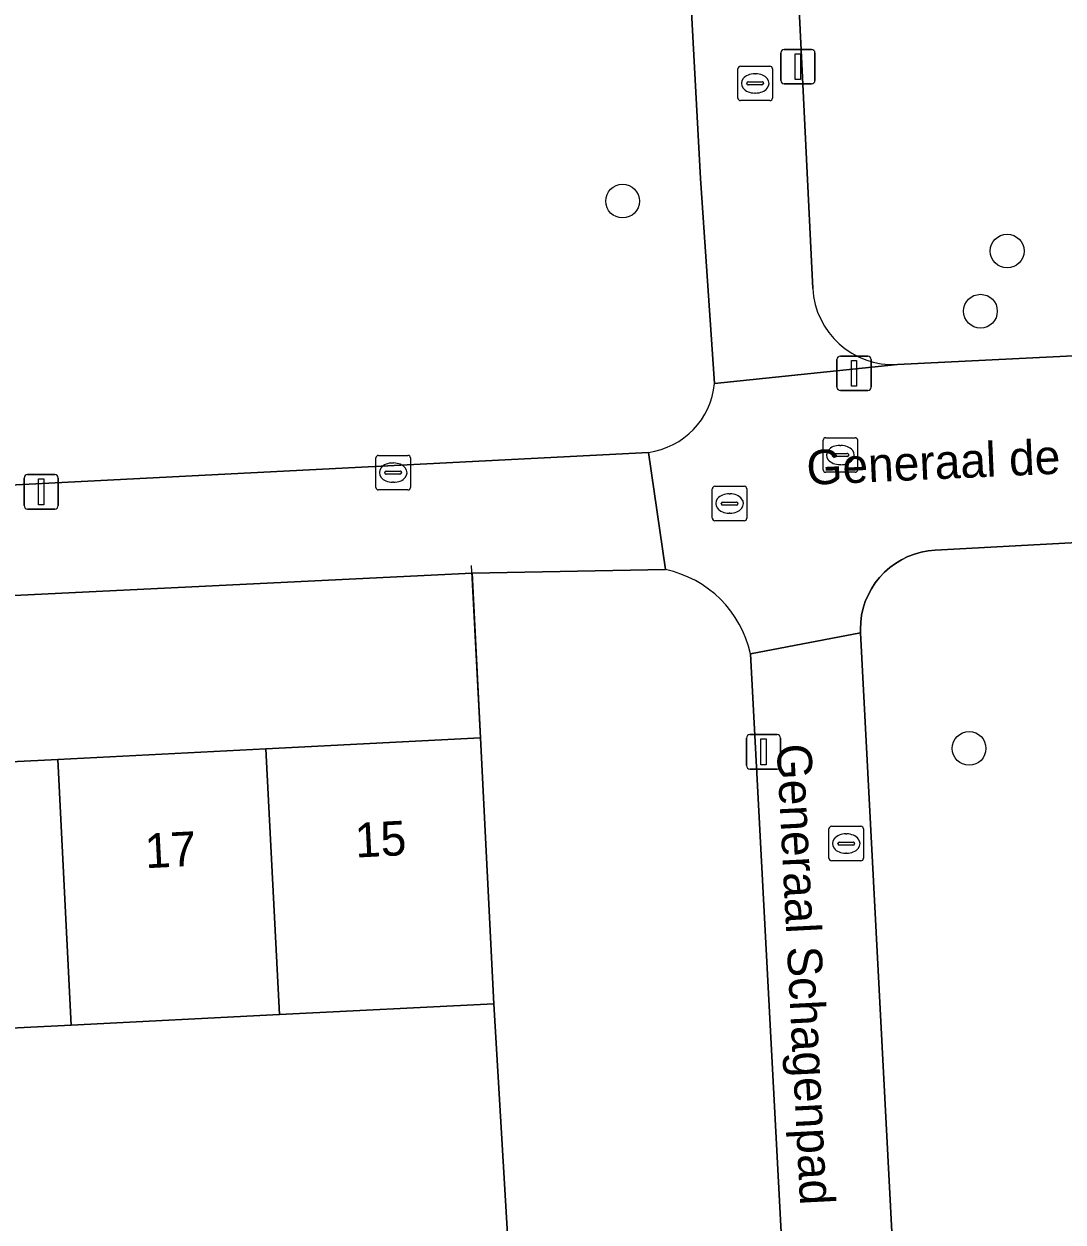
# Model space of a CAD drawing. Extents: x 161084 to 161928, y 385354 to 386522.
# Drawn here: x 161537.64 to 161567.76, y 385555.02 to 385589.73 of the extents above; entities that cross this region are included whole.
import ezdxf

# ---------------------------------------------------------------- set-up
doc = ezdxf.new("R2010")
doc.units = 0
for name, color, linetype in [('IMGEO_Boom', 7, 'Continuous'), ('IMGEO_Brandkraan', 7, 'Continuous'), ('IMGEO_Erf', 7, 'Continuous'), ('IMGEO_Groenvoorziening', 7, 'Continuous'), ('IMGEO_Hek', 7, 'Continuous'), ('IMGEO_Kolk', 7, 'Continuous'), ('IMGEO_Lichtmast', 7, 'Continuous'), ('IMGEO_Openbare_ruimte_label', 7, 'Continuous'), ('IMGEO_Pand', 7, 'Continuous'), ('IMGEO_Pand_nummerreeks', 7, 'Continuous'), ('IMGEO_Rioolput', 7, 'Continuous'), ('IMGEO_Voetgangersgebied_open', 7, 'Continuous'), ('IMGEO_Voetpad_open', 7, 'Continuous')]:
    doc.layers.add(name, color=color, linetype=linetype)

msp = doc.modelspace()

# ---------------------------------------------------------------- linework, layer by layer
at = {"layer": 'IMGEO_Boom'}
for centre in [(161554.992, 385584.599), (161566.138, 385583.152), (161565.364, 385581.409), (161565.035, 385568.741)]:
    msp.add_circle(centre, 0.489, dxfattribs=at)
at = {"layer": 'IMGEO_Brandkraan'}
for p, q in [((161557.593, 385575.41), (161557.593, 385576.262)), ((161557.668, 385576.336), (161558.52, 385576.336)), ((161558.081, 385576.116), (161558.106, 385576.116)), ((161558.594, 385576.262), (161558.594, 385575.41)), ((161557.852, 385575.83), (161557.852, 385575.842)), ((161558.29, 385575.793), (161557.892, 385575.793)), ((161557.895, 385575.879), (161558.293, 385575.879)), ((161558.336, 385575.842), (161558.336, 385575.83)), ((161558.104, 385575.556), (161558.079, 385575.556)), ((161558.52, 385575.336), (161557.668, 385575.336))]:
    msp.add_line(p, q, dxfattribs=at)
for points in [[(161557.593, 385575.41), (161557.593, 385576.262)], [(161557.668, 385576.336), (161558.52, 385576.336)], [(161558.594, 385576.262), (161558.594, 385575.41)], [(161558.52, 385575.336), (161557.668, 385575.336)]]:
    msp.add_lwpolyline(points, dxfattribs=at)
for centre, radius, start, end in [((161557.67, 385576.26), 0.0765, 91.552, 178.448), ((161557.67, 385576.26), 0.0765, 91.552, 178.448), ((161558.518, 385576.26), 0.0765, 1.552, 88.448), ((161558.518, 385576.26), 0.0765, 1.552, 88.448), ((161557.892, 385575.839), 0.0403, 85.8775, 175.7526), ((161557.889, 385575.829), 0.0366, 178.938, 274.7102), ((161558.293, 385575.836), 0.043, 264.8664, 352.4533), ((161558.297, 385575.841), 0.0386, 1.7309, 96.639), ((161557.67, 385575.412), 0.0765, 181.552, 268.448), ((161557.67, 385575.412), 0.0765, 181.552, 268.448), ((161558.518, 385575.412), 0.0765, 271.552, 358.448), ((161558.518, 385575.412), 0.0765, 271.552, 358.448)]:
    msp.add_arc(centre, radius, start, end, dxfattribs=at)
for centre, major_axis, ratio, start_param, end_param in [((161558.08, 385575.836), (-0.387, 0.002), 0.722429, 4.712389, 7.853982), ((161558.105, 385575.836), (-0.39, 0.002), 0.717154, 1.570796, 4.712389)]:
    msp.add_ellipse(centre, major_axis=major_axis, ratio=ratio, start_param=start_param, end_param=end_param, dxfattribs=at)
at = {"layer": 'IMGEO_Erf'}
msp.add_lwpolyline([(161550.629, 385573.818), (161508.017, 385571.743), (161508.263, 385566.885), (161514.477, 385567.2), (161520.513, 385567.506), (161526.549, 385567.812), (161532.586, 385568.117), (161538.622, 385568.423), (161544.658, 385568.729), (161550.871, 385569.044)], close=True, dxfattribs=at)
msp.add_lwpolyline([(161537.639, 385550.287), (161541.298, 385550.446), (161541.154, 385552.871), (161545.448, 385553.126), (161549.597, 385553.372), (161549.741, 385550.947), (161551.87, 385551.073), (161551.261, 385561.344), (161545.048, 385561.029), (161539.012, 385560.724), (161532.976, 385560.418)], dxfattribs=at)
at = {"layer": 'IMGEO_Groenvoorziening'}
for points in [[(161557.659, 385579.31), (161557.254, 385585.25), (161555.546, 385616.732)], [(161558.812, 385616.593), (161560.502, 385582.071)], [(161497.687, 385613.677), (161500, 385613.801), (161512.368, 385614.464), (161514.034, 385579.657), (161503.34, 385579.084), (161503.586, 385574.645), (161555.741, 385577.317)], [(161562.956, 385579.862), (161597.076, 385581.547), (161600.043, 385581.693), (161618.829, 385582.621), (161642.41, 385583.785), (161642.035, 385587.982), (161637.671, 385601.222), (161642.97, 385602.896), (161640.268, 385610.631)], [(161573.18, 385574.976), (161564.049, 385574.486), (161563.845, 385574.466), (161563.645, 385574.428), (161563.448, 385574.372), (161563.257, 385574.298), (161563.073, 385574.208), (161562.898, 385574.102), (161562.734, 385573.981), (161562.581, 385573.845), (161562.44, 385573.697), (161562.314, 385573.536), (161562.202, 385573.365), (161562.106, 385573.184), (161562.026, 385572.996), (161561.964, 385572.801), (161561.919, 385572.601), (161561.893, 385572.399), (161561.884, 385572.194), (161561.887, 385572.091), (161563.633, 385538.673)], [(161556.238, 385573.923), (161550.629, 385573.818), (161550.871, 385569.044), (161551.261, 385561.344), (161551.87, 385551.073)], [(161560.456, 385538.322), (161558.701, 385571.48)]]:
    msp.add_lwpolyline(points, dxfattribs=at)
for centre, radius, start, end in [((161562.839, 385582.199), 2.34, 183.1437, 272.8715), ((161555.432, 385579.534), 2.238, 277.9322, 354.265), ((161555.562, 385570.778), 3.217, 12.6015, 77.8656)]:
    msp.add_arc(centre, radius, start, end, dxfattribs=at)
at = {"layer": 'IMGEO_Hek'}
for points in [[(161550.871, 385569.044), (161550.618, 385574.039)], [(161551.261, 385561.344), (161551.87, 385551.073), (161549.741, 385550.947)]]:
    msp.add_lwpolyline(points, dxfattribs=at)
at = {"layer": 'IMGEO_Kolk'}
for p, q in [((161558.335, 385587.584), (161558.335, 385588.436)), ((161558.41, 385588.51), (161559.262, 385588.51)), ((161558.823, 385588.29), (161558.848, 385588.29)), ((161559.336, 385588.436), (161559.336, 385587.584)), ((161558.594, 385588.004), (161558.594, 385588.016)), ((161559.032, 385587.967), (161558.634, 385587.967)), ((161558.637, 385588.053), (161559.035, 385588.053)), ((161559.078, 385588.016), (161559.078, 385588.004)), ((161559.262, 385587.51), (161558.41, 385587.51)), ((161558.846, 385587.73), (161558.821, 385587.73)), ((161547.843, 385576.305), (161547.843, 385577.157)), ((161547.918, 385577.231), (161548.77, 385577.231)), ((161548.844, 385577.157), (161548.844, 385576.305)), ((161548.102, 385576.725), (161548.102, 385576.737)), ((161548.145, 385576.774), (161548.543, 385576.774)), ((161548.331, 385577.011), (161548.356, 385577.011)), ((161548.586, 385576.737), (161548.586, 385576.725)), ((161548.54, 385576.688), (161548.142, 385576.688)), ((161548.354, 385576.451), (161548.329, 385576.451)), ((161548.77, 385576.231), (161547.918, 385576.231)), ((161560.974, 385565.558), (161560.974, 385566.41)), ((161561.049, 385566.484), (161561.901, 385566.484)), ((161561.975, 385566.41), (161561.975, 385565.558)), ((161561.233, 385565.978), (161561.233, 385565.99)), ((161561.276, 385566.027), (161561.674, 385566.027)), ((161561.462, 385566.264), (161561.487, 385566.264)), ((161561.717, 385565.99), (161561.717, 385565.978)), ((161561.671, 385565.941), (161561.273, 385565.941)), ((161561.485, 385565.704), (161561.46, 385565.704)), ((161561.901, 385565.484), (161561.049, 385565.484))]:
    msp.add_line(p, q, dxfattribs=at)
for points in [[(161558.335, 385587.584), (161558.335, 385588.436)], [(161558.41, 385588.51), (161559.262, 385588.51)], [(161559.336, 385588.436), (161559.336, 385587.584)], [(161559.262, 385587.51), (161558.41, 385587.51)], [(161547.843, 385576.305), (161547.843, 385577.157)], [(161547.918, 385577.231), (161548.77, 385577.231)], [(161548.844, 385577.157), (161548.844, 385576.305)], [(161548.77, 385576.231), (161547.918, 385576.231)], [(161560.974, 385565.558), (161560.974, 385566.41)], [(161561.049, 385566.484), (161561.901, 385566.484)], [(161561.975, 385566.41), (161561.975, 385565.558)], [(161561.901, 385565.484), (161561.049, 385565.484)]]:
    msp.add_lwpolyline(points, dxfattribs=at)
for centre, radius, start, end in [((161558.412, 385588.434), 0.0765, 91.552, 178.448), ((161558.412, 385588.434), 0.0765, 91.552, 178.448), ((161559.26, 385588.434), 0.0765, 1.552, 88.448), ((161559.26, 385588.434), 0.0765, 1.552, 88.448), ((161558.634, 385588.013), 0.0403, 85.8775, 175.7526), ((161558.631, 385588.003), 0.0366, 178.938, 274.7102), ((161559.035, 385588.01), 0.043, 264.8664, 352.4533), ((161559.039, 385588.015), 0.0386, 1.7309, 96.639), ((161558.412, 385587.586), 0.0765, 181.552, 268.448), ((161558.412, 385587.586), 0.0765, 181.552, 268.448), ((161559.26, 385587.586), 0.0765, 271.552, 358.448), ((161559.26, 385587.586), 0.0765, 271.552, 358.448), ((161547.92, 385577.155), 0.0765, 91.552, 178.448), ((161547.92, 385577.155), 0.0765, 91.552, 178.448), ((161548.768, 385577.155), 0.0765, 1.552, 88.448), ((161548.768, 385577.155), 0.0765, 1.552, 88.448), ((161548.142, 385576.734), 0.0403, 85.8775, 175.7526), ((161548.547, 385576.736), 0.0386, 1.7309, 96.639), ((161548.139, 385576.724), 0.0366, 178.938, 274.7102), ((161548.543, 385576.731), 0.043, 264.8664, 352.4533), ((161547.92, 385576.307), 0.0765, 181.552, 268.448), ((161547.92, 385576.307), 0.0765, 181.552, 268.448), ((161548.768, 385576.307), 0.0765, 271.552, 358.448), ((161548.768, 385576.307), 0.0765, 271.552, 358.448), ((161561.051, 385566.408), 0.0765, 91.552, 178.448), ((161561.051, 385566.408), 0.0765, 91.552, 178.448), ((161561.899, 385566.408), 0.0765, 1.552, 88.448), ((161561.899, 385566.408), 0.0765, 1.552, 88.448), ((161561.273, 385565.987), 0.0403, 85.8775, 175.7526), ((161561.27, 385565.977), 0.0366, 178.938, 274.7102), ((161561.674, 385565.984), 0.043, 264.8664, 352.4533), ((161561.678, 385565.989), 0.0386, 1.7309, 96.639), ((161561.051, 385565.56), 0.0765, 181.552, 268.448), ((161561.051, 385565.56), 0.0765, 181.552, 268.448), ((161561.899, 385565.56), 0.0765, 271.552, 358.448), ((161561.899, 385565.56), 0.0765, 271.552, 358.448)]:
    msp.add_arc(centre, radius, start, end, dxfattribs=at)
for centre, major_axis, ratio, start_param, end_param in [((161558.822, 385588.01), (-0.387, 0.002), 0.722429, 4.712389, 7.853982), ((161558.847, 385588.01), (-0.39, 0.002), 0.717154, 1.570796, 4.712389), ((161548.33, 385576.731), (-0.387, 0.002), 0.722429, 4.712389, 7.853982), ((161548.355, 385576.731), (-0.39, 0.002), 0.717154, 1.570796, 4.712389), ((161561.461, 385565.984), (-0.387, 0.002), 0.722429, 4.712389, 7.853982), ((161561.486, 385565.984), (-0.39, 0.002), 0.717154, 1.570796, 4.712389)]:
    msp.add_ellipse(centre, major_axis=major_axis, ratio=ratio, start_param=start_param, end_param=end_param, dxfattribs=at)
at = {"layer": 'IMGEO_Lichtmast'}
for p, q in [((161559.578, 385588.095), (161559.578, 385588.895)), ((161559.578, 385588.895), (161559.578, 385588.095)), ((161559.678, 385588.995), (161560.468, 385588.995)), ((161560.468, 385588.995), (161559.678, 385588.995)), ((161560.568, 385588.895), (161560.568, 385588.095)), ((161560.568, 385588.095), (161560.568, 385588.895)), ((161560.468, 385587.995), (161559.678, 385587.995)), ((161559.678, 385587.995), (161560.468, 385587.995)), ((161561.206, 385579.209), (161561.206, 385580.009)), ((161561.206, 385580.009), (161561.206, 385579.209)), ((161561.306, 385580.109), (161562.096, 385580.109)), ((161562.096, 385580.109), (161561.306, 385580.109)), ((161562.196, 385580.009), (161562.196, 385579.209)), ((161562.196, 385579.209), (161562.196, 385580.009)), ((161562.096, 385579.109), (161561.306, 385579.109)), ((161561.306, 385579.109), (161562.096, 385579.109)), ((161537.648, 385575.776), (161537.648, 385576.576)), ((161537.648, 385576.576), (161537.648, 385575.776)), ((161537.748, 385576.676), (161538.538, 385576.676)), ((161538.538, 385576.676), (161537.748, 385576.676)), ((161538.638, 385576.576), (161538.638, 385575.776)), ((161538.638, 385575.776), (161538.638, 385576.576)), ((161538.538, 385575.676), (161537.748, 385575.676)), ((161537.748, 385575.676), (161538.538, 385575.676)), ((161558.682, 385569.142), (161559.472, 385569.142)), ((161559.472, 385569.142), (161558.682, 385569.142)), ((161558.582, 385568.242), (161558.582, 385569.042)), ((161558.582, 385569.042), (161558.582, 385568.242)), ((161559.572, 385569.042), (161559.572, 385568.242)), ((161559.572, 385568.242), (161559.572, 385569.042)), ((161559.472, 385568.142), (161558.682, 385568.142)), ((161558.682, 385568.142), (161559.472, 385568.142))]:
    msp.add_line(p, q, dxfattribs=at)
for points in [[(161559.998, 385588.87), (161560.148, 385588.87), (161560.148, 385588.12), (161559.998, 385588.12), (161559.998, 385588.87)], [(161561.626, 385579.984), (161561.776, 385579.984), (161561.776, 385579.234), (161561.626, 385579.234), (161561.626, 385579.984)], [(161538.068, 385576.551), (161538.218, 385576.551), (161538.218, 385575.801), (161538.068, 385575.801), (161538.068, 385576.551)], [(161559.002, 385569.017), (161559.152, 385569.017), (161559.152, 385568.267), (161559.002, 385568.267), (161559.002, 385569.017)]]:
    msp.add_lwpolyline(points, dxfattribs=at)
for centre, start, end in [((161559.678, 385588.895), 90, 180), ((161559.678, 385588.895), 90, 180), ((161560.468, 385588.895), 0, 90), ((161560.468, 385588.895), 360, 90), ((161559.678, 385588.095), 180, 270), ((161559.678, 385588.095), 180, 270), ((161560.468, 385588.095), 270, 0), ((161560.468, 385588.095), 270, 0), ((161561.306, 385580.009), 90, 180), ((161561.306, 385580.009), 90, 180), ((161562.096, 385580.009), 0, 90), ((161562.096, 385580.009), 360, 90), ((161561.306, 385579.209), 180, 270), ((161561.306, 385579.209), 180, 270), ((161562.096, 385579.209), 270, 0), ((161562.096, 385579.209), 270, 0), ((161537.748, 385576.576), 90, 180), ((161537.748, 385576.576), 90, 180), ((161538.538, 385576.576), 0, 90), ((161538.538, 385576.576), 360, 90), ((161537.748, 385575.776), 180, 270), ((161537.748, 385575.776), 180, 270), ((161538.538, 385575.776), 270, 0), ((161538.538, 385575.776), 270, 0), ((161558.682, 385569.042), 90, 180), ((161558.682, 385569.042), 90, 180), ((161559.472, 385569.042), 0, 90), ((161559.472, 385569.042), 360, 90), ((161558.682, 385568.242), 180, 270), ((161558.682, 385568.242), 180, 270), ((161559.472, 385568.242), 270, 0), ((161559.472, 385568.242), 270, 0)]:
    msp.add_arc(centre, 0.1, start, end, dxfattribs=at)
at = {"layer": 'IMGEO_Pand'}
for points in [[(161545.048, 385561.029), (161551.261, 385561.344), (161550.871, 385569.044), (161544.658, 385568.729)], [(161532.976, 385560.418), (161539.012, 385560.724), (161538.622, 385568.423), (161532.586, 385568.117)], [(161544.658, 385568.729), (161538.622, 385568.423), (161539.012, 385560.724), (161545.048, 385561.029)]]:
    msp.add_lwpolyline(points, close=True, dxfattribs=at)
at = {"layer": 'IMGEO_Rioolput'}
for p, q in [((161560.804, 385576.816), (161560.804, 385577.668)), ((161560.879, 385577.742), (161561.731, 385577.742)), ((161561.292, 385577.522), (161561.317, 385577.522)), ((161561.805, 385577.668), (161561.805, 385576.816)), ((161561.063, 385577.236), (161561.063, 385577.248)), ((161561.501, 385577.199), (161561.103, 385577.199)), ((161561.106, 385577.285), (161561.504, 385577.285)), ((161561.547, 385577.248), (161561.547, 385577.236)), ((161561.731, 385576.742), (161560.879, 385576.742)), ((161561.315, 385576.962), (161561.29, 385576.962))]:
    msp.add_line(p, q, dxfattribs=at)
for points in [[(161560.804, 385576.816), (161560.804, 385577.668)], [(161560.879, 385577.742), (161561.731, 385577.742)], [(161561.805, 385577.668), (161561.805, 385576.816)], [(161561.731, 385576.742), (161560.879, 385576.742)]]:
    msp.add_lwpolyline(points, dxfattribs=at)
for centre, radius, start, end in [((161560.881, 385577.666), 0.0765, 91.552, 178.448), ((161560.881, 385577.666), 0.0765, 91.552, 178.448), ((161561.729, 385577.666), 0.0765, 1.552, 88.448), ((161561.729, 385577.666), 0.0765, 1.552, 88.448), ((161561.103, 385577.245), 0.0403, 85.8775, 175.7526), ((161561.1, 385577.235), 0.0366, 178.938, 274.7102), ((161561.504, 385577.242), 0.043, 264.8664, 352.4533), ((161561.508, 385577.247), 0.0386, 1.7309, 96.639), ((161560.881, 385576.818), 0.0765, 181.552, 268.448), ((161560.881, 385576.818), 0.0765, 181.552, 268.448), ((161561.729, 385576.818), 0.0765, 271.552, 358.448), ((161561.729, 385576.818), 0.0765, 271.552, 358.448)]:
    msp.add_arc(centre, radius, start, end, dxfattribs=at)
for centre, major_axis, ratio, start_param, end_param in [((161561.291, 385577.242), (-0.387, 0.002), 0.722429, 4.712389, 7.853982), ((161561.316, 385577.242), (-0.39, 0.002), 0.717154, 1.570796, 4.712389)]:
    msp.add_ellipse(centre, major_axis=major_axis, ratio=ratio, start_param=start_param, end_param=end_param, dxfattribs=at)
at = {"layer": 'IMGEO_Voetgangersgebied_open'}
for points in [[(161651.964, 385571.38), (161653.002, 385572.682), (161652.965, 385574.035), (161651.471, 385573.928), (161651.373, 385575.683), (161652.054, 385575.734), (161651.268, 385583.111), (161644.914, 385583.909), (161642.41, 385583.785), (161618.829, 385582.621), (161600.043, 385581.693), (161597.076, 385581.547), (161562.956, 385579.862), (161557.659, 385579.31)], [(161555.741, 385577.317), (161556.238, 385573.923)], [(161558.701, 385571.48), (161561.887, 385572.091), (161561.884, 385572.194), (161561.893, 385572.399), (161561.919, 385572.601), (161561.964, 385572.801), (161562.026, 385572.996), (161562.106, 385573.184), (161562.202, 385573.365), (161562.314, 385573.536), (161562.44, 385573.697), (161562.581, 385573.845), (161562.734, 385573.981), (161562.898, 385574.102), (161563.073, 385574.208), (161563.257, 385574.298), (161563.448, 385574.372), (161563.645, 385574.428), (161563.845, 385574.466), (161564.049, 385574.486), (161573.18, 385574.976)]]:
    msp.add_lwpolyline(points, dxfattribs=at)
for centre, radius, start, end in [((161555.432, 385579.534), 2.238, 277.9322, 354.265), ((161555.562, 385570.778), 3.217, 12.6015, 77.8656)]:
    msp.add_arc(centre, radius, start, end, dxfattribs=at)
at = {"layer": 'IMGEO_Voetpad_open'}
for points in [[(161555.546, 385616.732), (161557.254, 385585.25), (161557.659, 385579.31), (161562.956, 385579.862)], [(161560.502, 385582.071), (161558.812, 385616.593)], [(161484.187, 385570.555), (161489.886, 385570.842), (161497.745, 385571.123), (161500, 385571.259), (161508.017, 385571.743), (161550.629, 385573.818), (161556.238, 385573.923), (161555.741, 385577.317), (161503.586, 385574.645), (161493.661, 385574.12), (161488.662, 385573.874), (161486.538, 385573.77), (161438.733, 385571.42), (161436.442, 385571.307)], [(161563.633, 385538.673), (161561.887, 385572.091), (161558.701, 385571.48), (161560.456, 385538.322)]]:
    msp.add_lwpolyline(points, dxfattribs=at)
msp.add_arc((161562.839, 385582.199), 2.34, 183.1437, 272.8715, dxfattribs=at)

# ---------------------------------------------------------------- texts
at = {"layer": 'IMGEO_Openbare_ruimte_label'}
for s, rotation, p in [('Generaal de Collaertpad', 2.5791, (161560.345, 385576.373)), ('Generaal Schagenpad', 272.9225, (161559.458, 385568.852))]:
    msp.add_text(s, height=1, rotation=rotation, dxfattribs=at).set_placement(p)
at = {"layer": 'IMGEO_Pand_nummerreeks'}
for s, p in [('17', (161541.172, 385565.268)), ('15', (161547.259, 385565.577))]:
    msp.add_text(s, height=1, rotation=2.9008, dxfattribs=at).set_placement(p)

doc.saveas('drawing.dxf')
